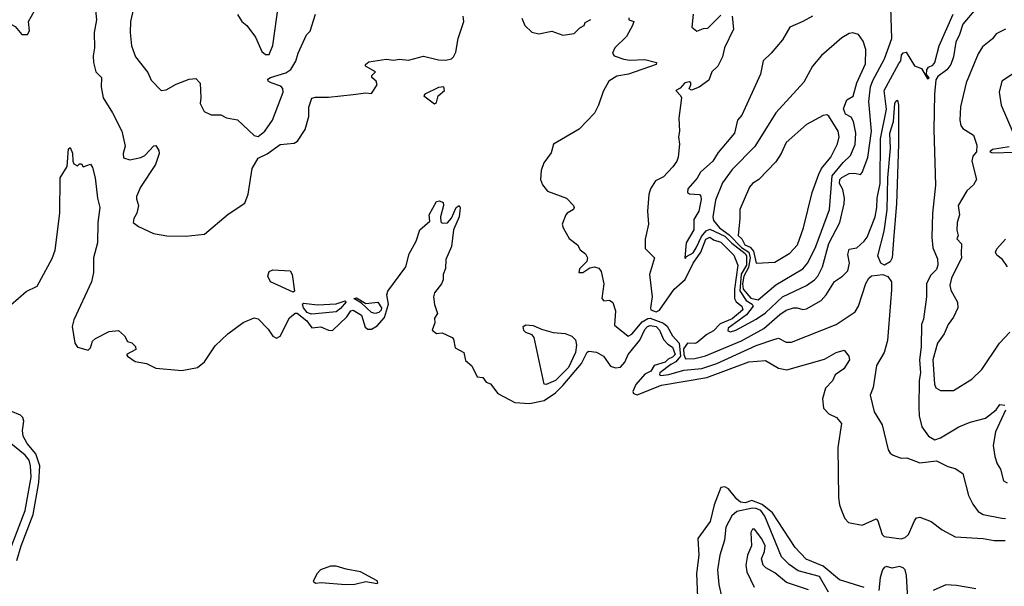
# Model space of a CAD drawing. Extents: x 1268547 to 1425625, y 515768 to 616754.
# Tile 312 of 507: x 1342503 to 1347799, y 569577 to 572626. Entities that reach past the tile are written whole.
import ezdxf

# ---------------------------------------------------------------- set-up
doc = ezdxf.new("R2010")
doc.units = 0

msp = doc.modelspace()

# ---------------------------------------------------------------- linework, layer by layer
at = {"layer": '0CON10XD'}
for points in [[(1346855, 571421.2), (1346915.1, 571534.9), (1346936.9, 571635), (1346938.9, 571665), (1346931.2, 571711.2), (1346912.5, 571745), (1346913.5, 571765), (1346925, 571777.1), (1346965, 571797.5), (1346995, 571800), (1347025, 571792), (1347035, 571803.3), (1347065.4, 571884.6), (1347084, 572025), (1347070.4, 572185), (1347079.5, 572265), (1347091.1, 572298.9), (1347153.8, 572415), (1347193.6, 572525), (1347185.6, 572805)], [(1342158, 572645), (1342171.7, 572621.7), (1342255, 572579.5), (1342305, 572575.5), (1342382.5, 572585), (1342435, 572602), (1342455, 572602), (1342479.7, 572589.7), (1342515, 572546.7), (1342545, 572546.2), (1342555.8, 572565), (1342550, 572615), (1342598.3, 572701.7)], [(1342910, 572695), (1342917.1, 572625), (1342903.2, 572556.8), (1342905.9, 572475), (1342898.1, 572431.9), (1342899.4, 572395), (1342913.6, 572345), (1342943.3, 572315), (1342940.9, 572265), (1342952.2, 572205), (1343001.9, 572125), (1343053.1, 572025), (1343070, 571945), (1343060, 571905), (1343062.2, 571882.2), (1343095, 571871.5), (1343155, 571884.5), (1343175.6, 571895), (1343225, 571946.2), (1343235, 571948.8), (1343252, 571922), (1343252.8, 571905), (1343232.9, 571847.1), (1343152.5, 571725), (1343130.8, 571675), (1343131.4, 571661.4), (1343142.9, 571625), (1343134.2, 571585), (1343116.7, 571555), (1343113.3, 571535), (1343142.3, 571512.3), (1343222.5, 571475), (1343295, 571461.9), (1343395, 571460), (1343497.7, 571472.3), (1343625, 571580), (1343715, 571638.8), (1343732.4, 571687.6), (1343754.4, 571825), (1343785, 571881.1), (1343835, 571903.9), (1343905, 571953.4), (1343978.7, 571961.3), (1343997.6, 571972.4), (1344039.1, 572035), (1344058.2, 572105), (1344058.5, 572155), (1344075, 572202.5), (1344095, 572209.2), (1344165, 572209.1), (1344296.5, 572223.5), (1344365, 572232), (1344395, 572228.8), (1344426.2, 572275), (1344420, 572295), (1344397.5, 572315), (1344397.5, 572325), (1344417.5, 572345), (1344363.3, 572375), (1344363.3, 572385), (1344380.6, 572399.4), (1344473.6, 572413.6), (1344515, 572406.9), (1344545, 572412.9), (1344595, 572407.3), (1344675, 572430), (1344755, 572410.3), (1344795, 572408.1), (1344825, 572414.6), (1344836.9, 572425), (1344848.7, 572451.3), (1344862, 572525), (1344891.2, 572615), (1344887.7, 572645)], [(1343115.8, 572685), (1343098.5, 572615), (1343096.8, 572556.8), (1343105.5, 572485), (1343126.9, 572425)], [(1343673.9, 572653.9), (1343698.8, 572615), (1343725, 572593.8), (1343771.7, 572531.7), (1343805.8, 572455), (1343825, 572437.5), (1343845, 572438), (1343865, 572487.5), (1343894.4, 572705)], [(1347645, 572683.9), (1347575, 572601), (1347557.8, 572545), (1347537.6, 572505), (1347525.1, 572424.9), (1347511.2, 572385), (1347490.5, 572355), (1347440.8, 572319.2), (1347431.4, 572301.4), (1347423.5, 572225), (1347419.5, 572035), (1347428.4, 571735), (1347413.2, 571583.2), (1347409.6, 571455), (1347415, 571397.5), (1347439.1, 571339.1), (1347442.2, 571305), (1347435, 571280.9), (1347401.7, 571248.3), (1347380.2, 571205), (1347380.4, 571135), (1347364.8, 571015), (1347354.2, 570985), (1347351.6, 570865), (1347342.7, 570795), (1347347.6, 570725), (1347341, 570685), (1347339.6, 570540.4), (1347341, 570495), (1347355, 570434.3), (1347390.8, 570385), (1347425, 570365.7), (1347455, 570375.6), (1347554.2, 570435.8), (1347615, 570460), (1347698, 570482), (1347754.5, 570525.5), (1347775, 570554.4), (1347801.1, 570551.1)], [(1343126.9, 572425), (1343192.3, 572342.3), (1343210.4, 572300.4), (1343265, 572244.3), (1343291.7, 572248.3), (1343345, 572279.1), (1343413.9, 572306.1), (1343450, 572310), (1343474.1, 572284.1), (1343477.8, 572205), (1343473.5, 572175), (1343495, 572131.2), (1343533, 572113), (1343585, 572114), (1343615, 572098), (1343675, 572086), (1343765, 572002.5), (1343785, 571996.7), (1343822.3, 572025), (1343862.3, 572085), (1343921.2, 572235), (1343917.8, 572255), (1343907.1, 572267.1), (1343855, 572286.7), (1343840, 572295), (1343837.5, 572305), (1343852.5, 572315), (1343935, 572340), (1343962.1, 572357.9), (1343988.5, 572401.5), (1344001.1, 572445), (1344046.6, 572543.4), (1344065.5, 572564.5), (1344094.6, 572655.4)], [(1345204, 572634), (1345220, 572595), (1345258.6, 572558.6), (1345295, 572550), (1345365, 572564), (1345425, 572542.9), (1345485, 572552), (1345515, 572582.5), (1345540, 572595), (1345545, 572610), (1345575, 572626.2)], [(1345778.8, 572635), (1345780, 572625), (1345805.9, 572615.9), (1345800, 572595), (1345766.2, 572535), (1345705, 572473.3), (1345691.2, 572445), (1345700.9, 572430.9), (1345753, 572413), (1345785, 572408.6), (1345865, 572411.8), (1345927.5, 572395), (1345926.2, 572385), (1345776.8, 572333.2), (1345715, 572322.1), (1345672, 572295), (1345640.5, 572239.5), (1345616.7, 572165), (1345595, 572123.3), (1345513, 572037), (1345374.2, 571955), (1345361.7, 571908.3), (1345322, 571855), (1345308.8, 571815), (1345304.1, 571765.9), (1345315, 571737.5), (1345342.3, 571702.3), (1345444.4, 571664.4), (1345481.2, 571625), (1345486.2, 571615), (1345482.5, 571605), (1345447.5, 571585), (1345441.2, 571575), (1345420, 571525), (1345426, 571505), (1345458.7, 571448.7), (1345502.5, 571415), (1345517, 571387), (1345546.7, 571365), (1345558, 571345), (1345553.8, 571325), (1345513.3, 571285), (1345510.8, 571265), (1345531.2, 571265), (1345570.3, 571289.7), (1345595, 571296.5), (1345618, 571288), (1345631.1, 571271.1), (1345645.6, 571205), (1345633.5, 571125), (1345645, 571112.9), (1345675, 571116.2), (1345694.2, 571104.2), (1345708.6, 571058.6), (1345702.1, 570982.1), (1345775, 570922.5), (1345795, 570932.7), (1345850.3, 570999.7), (1345881.4, 571018.6), (1345895, 571018.8), (1345965, 570993.4), (1345985, 570976.3), (1346014.4, 570925), (1346049.6, 570885), (1346057.5, 570815), (1346032.5, 570785), (1346005, 570770.9), (1345947, 570725), (1345943.9, 570715), (1345951.8, 570711.8), (1345995, 570716.5), (1346075, 570739.4), (1346171.9, 570748.1), (1346252.7, 570775), (1346465, 570872.8), (1346565, 570907.2), (1346585, 570911.5), (1346625, 570890.9), (1346655, 570891.1), (1346895.3, 570984.7), (1346997.2, 571052.8), (1347013.9, 571085), (1347054.5, 571205.5), (1347071.1, 571235), (1347085, 571246.8), (1347145, 571255.2), (1347173, 571243), (1347192, 571215), (1347191.8, 571171.8), (1347171.3, 570898.7), (1347153.2, 570835), (1347112.2, 570765), (1347093.1, 570646.9), (1347077.5, 570605), (1347099.1, 570515), (1347142.7, 570445), (1347175, 570311.2), (1347185, 570293.8), (1347201.7, 570281.7), (1347245, 570266), (1347275, 570268.8), (1347345, 570242), (1347435, 570251.1), (1347495, 570221.9), (1347535, 570211.2), (1347575, 570184), (1347606.5, 570065), (1347628.9, 570018.9), (1347658.8, 569978.8), (1347685, 569963.5), (1347785, 569943.7), (1347805, 569941.2)], [(1346335.8, 572645), (1346342.9, 572575), (1346293.8, 572475), (1346282.5, 572425), (1346257.5, 572375), (1346226.7, 572345), (1346210.3, 572299.7), (1346158.3, 572261.7), (1346116.2, 572246.2), (1346103.6, 572253.6), (1346113.3, 572275), (1346113.3, 572285), (1346105, 572291.8), (1346080, 572285), (1346055, 572257.1), (1346032, 572245), (1346058, 572218), (1346062, 572205), (1346048.8, 572095), (1346051.2, 572025), (1346046.2, 571995), (1346052, 571955), (1346044, 571885), (1346037.5, 571865), (1346015.4, 571834.6), (1345965, 571780), (1345922, 571758), (1345896, 571715), (1345887.5, 571685), (1345880.6, 571595), (1345885.7, 571525), (1345868, 571445), (1345867.5, 571395), (1345917.5, 571345), (1345890.6, 571255), (1345905.5, 571135), (1345895.7, 571075), (1345898.6, 571065), (1345925.6, 571054.4), (1345945, 571062), (1346022.4, 571175), (1346082.1, 571227.9), (1346125, 571315.9), (1346166.2, 571375), (1346194.2, 571445), (1346215, 571456.1), (1346235, 571441.2), (1346275, 571428.7), (1346345, 571359.2), (1346365.4, 571305), (1346348.1, 571175), (1346347.8, 571125), (1346356.7, 571106.7), (1346386.7, 571085), (1346393.1, 571065), (1346335, 571016.7), (1346271, 570989), (1346235, 570951.3), (1346199.1, 570930.9), (1346145, 570887.3), (1346135, 570882.7), (1346095, 570884.8), (1346072.8, 570855), (1346075, 570824.7), (1346085, 570800), (1346135, 570802.5), (1346192.2, 570817.8), (1346385, 570897.2), (1346505, 570964.8), (1346590.8, 571039.2), (1346625, 571063.1), (1346665, 571075.3), (1346685, 571076), (1346715, 571065.4), (1346735, 571069.2), (1346813.5, 571115), (1346841.2, 571145), (1346885, 571216.9), (1346929.2, 571245), (1346956.5, 571275), (1346965.4, 571315), (1346957.7, 571362.3), (1346965, 571391.2), (1347005, 571397.5), (1347045, 571433.1), (1347060.6, 571455), (1347104.5, 571565.5), (1347113.5, 571615), (1347114.2, 571665), (1347131.9, 571745), (1347133.5, 571985), (1347166, 572145), (1347152.3, 572245), (1347230.8, 572389.2), (1347242.3, 572405), (1347245.9, 572435), (1347255, 572447.3), (1347271.4, 572451.4), (1347315, 572377.5), (1347353, 572363), (1347385, 572307.5), (1347395, 572312.5), (1347381.2, 572331.2), (1347381.9, 572355), (1347390.4, 572369.6), (1347415, 572380.8), (1347424.5, 572395), (1347448.9, 572485), (1347524.2, 572655.8)], [(1346766.7, 572645), (1346716, 572616), (1346646, 572585), (1346605, 572518), (1346544.4, 572445.6), (1346501.4, 572405), (1346488.3, 572331.7), (1346387.3, 572112.7), (1346363.6, 572085), (1346348.1, 572015), (1346259.4, 571910.6), (1346230.9, 571865), (1346164.2, 571805), (1346147.5, 571772.5), (1346096.7, 571715), (1346095.6, 571695.6), (1346105, 571688.1), (1346160, 571685), (1346166.6, 571676.6), (1346167.6, 571657.6), (1346155.2, 571595), (1346129.8, 571550.2), (1346129.4, 571495), (1346088.4, 571425), (1346080, 571345), (1346085, 571341.2), (1346088.8, 571351.2), (1346125, 571370.4), (1346142, 571398), (1346170.9, 571459.1), (1346195, 571489.8), (1346215, 571499.1), (1346295, 571460.2), (1346332.5, 571422.5), (1346405, 571366.8), (1346411.8, 571355), (1346411.4, 571305), (1346384.1, 571255.9), (1346375.9, 571165.9), (1346409.7, 571115), (1346442.6, 571095), (1346448.2, 571085), (1346411.6, 571038.4), (1346313.7, 570965), (1346311.1, 570951.1), (1346325.7, 570945.7), (1346355, 570954.5), (1346465.1, 571014.9), (1346515, 571048.8), (1346605, 571133.8), (1346734.5, 571195.5), (1346777.6, 571225), (1346795.2, 571245), (1346821.9, 571295), (1346855, 571421.2)], [(1346126.2, 572655), (1346117.5, 572585), (1346145, 572563.8), (1346181.4, 572578.6), (1346205, 572580.6), (1346275, 572650)], [(1346475, 571118.9), (1346570.8, 571199.2), (1346715, 571285.3), (1346742.5, 571317.5), (1346785, 571405.6), (1346858.1, 571605), (1346873.1, 571785), (1346932.3, 571857.7), (1346972.3, 571895), (1346996, 571954), (1346999.9, 572015), (1346988.6, 572078.6), (1346975, 572100.3), (1346945, 572117.5), (1346933.4, 572146.6), (1346952, 572195), (1346986.4, 572213.6), (1347004.8, 572285.2), (1347051.4, 572388.6), (1347054.1, 572465), (1347040.2, 572510.2), (1347015, 572546.5), (1346985, 572555.4), (1346965, 572551.8), (1346925, 572528.8), (1346816.5, 572433.5), (1346767.8, 572375), (1346721.3, 572288.7), (1346570.5, 572125), (1346457.5, 571942.5), (1346335, 571819.2), (1346283, 571747), (1346245.2, 571655), (1346231.8, 571565), (1346234.2, 571545), (1346266.5, 571505), (1346318.7, 571468.7), (1346385, 571400.2), (1346424.8, 571374.8), (1346432.6, 571345), (1346422.9, 571292.9), (1346397.8, 571245), (1346390.1, 571205), (1346394.2, 571175), (1346435, 571126.6), (1346475, 571118.9)], [(1347804.4, 572575), (1347755, 572548.6), (1347735, 572522), (1347680.8, 572479.2), (1347657.8, 572442.2), (1347594.4, 572285), (1347563.8, 572156.2), (1347559.2, 572085), (1347565, 572055.8), (1347575, 572040.7), (1347633.1, 572005), (1347650.9, 571950.9), (1347649.1, 571915), (1347629.5, 571890.5), (1347623.8, 571865), (1347649.5, 571765), (1347632.7, 571737.3), (1347597.5, 571705), (1347551.1, 571625), (1347558.2, 571575), (1347544.5, 571534.5), (1347543.3, 571493.3), (1347550, 571465), (1347542.9, 571447.1), (1347569.3, 571419.3), (1347567.5, 571365), (1347568.6, 571345), (1347514.5, 571235), (1347506.6, 571196.6), (1347510.6, 571170.6), (1347547.5, 571105), (1347548.5, 571075), (1347526.4, 571025), (1347496.4, 570985), (1347474.6, 570935), (1347440, 570885), (1347414.6, 570795), (1347423.1, 570665), (1347431.4, 570645), (1347455, 570630.8), (1347525, 570630.9), (1347625, 570690.6), (1347677.4, 570742.6), (1347773.3, 570885), (1347827.8, 570945)], [(1347899.6, 572370.4), (1347785.7, 572295), (1347770.5, 572235), (1347781.5, 572165), (1347845, 572020)], [(1344735, 572172.5), (1344745, 572180), (1344754.2, 572215.8), (1344788.8, 572245), (1344783.8, 572263.8), (1344755, 572260.8), (1344682.5, 572225), (1344677.5, 572215), (1344735, 572172.5)], [(1347155, 571304.5), (1347134, 571315), (1347118.8, 571355), (1347152.8, 571487.2), (1347168.2, 571601.8), (1347172.1, 571775), (1347187.1, 571935), (1347183.6, 572015), (1347202.9, 572077.1), (1347210.9, 572175), (1347215, 572186.4), (1347225, 572192), (1347230.6, 572165), (1347228.9, 571955), (1347218.8, 571635), (1347204, 571465), (1347195.8, 571344.2), (1347185, 571322.9), (1347155, 571304.5)], [(1346465, 571315.8), (1346565, 571321.2), (1346645, 571370), (1346685.7, 571414.3), (1346719.1, 571505), (1346766.2, 571695), (1346800.5, 571795), (1346815.9, 571824.1), (1346866.7, 571885), (1346901.7, 571958.3), (1346910, 571995), (1346904.6, 572025), (1346855, 572107.1), (1346845, 572114.3), (1346825, 572110.6), (1346735, 572061.1), (1346625, 571964.4), (1346598.5, 571905), (1346569.4, 571860.6), (1346479.5, 571765), (1346445, 571743.5), (1346427.9, 571725), (1346375.6, 571605), (1346376.4, 571556.4), (1346367.1, 571465), (1346386.7, 571446.7), (1346404, 571415), (1346431.4, 571401.4), (1346450.3, 571380.3), (1346465, 571315.8)], [(1342413.7, 571056.3), (1342537.4, 571162.6), (1342597.9, 571192.1), (1342678.8, 571341.2), (1342694.6, 571385), (1342718.8, 571585), (1342721.4, 571775), (1342758, 571835), (1342765, 571930), (1342775, 571937.5), (1342787.3, 571907.3), (1342788.8, 571865), (1342795, 571850), (1342815, 571840), (1342825, 571850), (1342835, 571850), (1342845, 571833.3), (1342885, 571847.5), (1342895, 571830), (1342910, 571775), (1342921.1, 571665), (1342934.5, 571615), (1342923.5, 571535), (1342921.2, 571425), (1342900.3, 571345), (1342899.6, 571265), (1342889.1, 571215), (1342795, 571011.2), (1342785.7, 570975), (1342799.2, 570885), (1342815, 570864.3), (1342871.7, 570848.3), (1342885, 570860), (1342894, 570895), (1342910.3, 570909.7), (1342985, 570948), (1343035, 570952.5), (1343067.5, 570925), (1343083.6, 570893.6), (1343107, 570887), (1343127, 570867), (1343128.3, 570851.7), (1343077.5, 570825), (1343082.5, 570815), (1343125, 570786.7), (1343186, 570776), (1343235, 570750.8), (1343355, 570740.4), (1343375, 570738.5), (1343460, 570755), (1343498, 570785), (1343555, 570870), (1343623.3, 570935), (1343705, 570996.2), (1343765, 571022), (1343785, 571015.7), (1343840.2, 570960.2), (1343865, 570922), (1343885, 570911.4), (1343905, 570922.5), (1343955, 571021.4), (1343985, 571046.7), (1343995, 571046.7), (1344048, 571005), (1344075, 570967.5), (1344123, 570973), (1344164.2, 570954.2), (1344185, 570954), (1344262.5, 571027.5), (1344285, 571058.8), (1344297, 571063), (1344342.5, 571035), (1344360.7, 570970.7), (1344375, 570960), (1344395, 570960), (1344425, 570977.5), (1344465, 571022.5), (1344486.6, 571095), (1344478.4, 571145), (1344482.4, 571165), (1344580.9, 571295), (1344598.7, 571365), (1344636.4, 571433.6), (1344654.7, 571495), (1344708.3, 571541.7), (1344705.7, 571575), (1344745, 571647.5), (1344761.7, 571651.7), (1344781.7, 571641.7), (1344782.5, 571625), (1344766.7, 571565), (1344768.3, 571538.3), (1344775, 571530), (1344805, 571532.5), (1344825, 571557.5), (1344850, 571615), (1344867.5, 571625), (1344872.5, 571612.5), (1344866.7, 571565), (1344837.1, 571495), (1344825.6, 571405), (1344795.8, 571335), (1344793, 571287), (1344780, 571255), (1344780, 571225), (1344772.5, 571205), (1344735, 571156.2), (1344728.1, 571135), (1344733.4, 571093.4), (1344750, 571045), (1344735, 571020), (1344736.4, 570993.6), (1344722.5, 570955), (1344745, 570937.5), (1344775, 570940), (1344830, 570915), (1344837, 570907), (1344845, 570860), (1344892.5, 570835), (1344901.7, 570791.7), (1344935, 570762.5), (1344963.6, 570703.6), (1344995, 570700), (1345012.5, 570675), (1345036, 570666), (1345074.5, 570614.5), (1345166.7, 570566.7), (1345245, 570560), (1345324.2, 570575.8), (1345385, 570618.3), (1345425, 570657), (1345524.7, 570775), (1345555, 570836), (1345565, 570842.5), (1345605, 570836.9), (1345644, 570815), (1345681.7, 570761.7), (1345707.1, 570752.9), (1345735, 570756.2), (1345757.5, 570782.5), (1345775, 570824.2), (1345838.1, 570901.9), (1345865, 570959.5), (1345879.5, 570975), (1345895, 570979.7), (1345926.2, 570975), (1345944.4, 570955), (1345965.3, 570905.3), (1345989.4, 570879.4), (1346015, 570863.3), (1346028.2, 570825), (1346015, 570809.2), (1345990.5, 570799.5), (1345975, 570782.4), (1345915.4, 570764.6), (1345897.7, 570735), (1345865, 570717.5), (1345817.4, 570662.6), (1345801.6, 570625), (1345805, 570614.6), (1345825, 570607.4), (1345955, 570659), (1346198.8, 570701.2), (1346425.2, 570785.2), (1346515, 570791.1), (1346585, 570750.7), (1346628.5, 570741.5), (1346831.1, 570798.9), (1346895, 570835.5), (1346936.7, 570846.7), (1346962.5, 570815), (1346966.2, 570795), (1346935, 570747.5), (1346890, 570715), (1346875, 570682.2), (1346836.6, 570643.4), (1346820.9, 570585), (1346827.1, 570535), (1346855, 570505.5), (1346895.9, 570485), (1346923, 570453), (1346903, 570323), (1346907.3, 570055), (1346912.7, 570015), (1346926.2, 569976.2), (1346941.9, 569941.9), (1346960.1, 569920.1), (1347035, 569906.6), (1347109.7, 569939.7), (1347118.8, 569928.8), (1347142.3, 569855), (1347152, 569845), (1347245, 569833.2), (1347265, 569839.3), (1347284.4, 569855), (1347315, 569928.9), (1347327.1, 569945), (1347345, 569949.6), (1347405.1, 569925.1), (1347465, 569880.8), (1347535, 569843.1), (1347685, 569833.3), (1347745, 569823.5), (1347803.4, 569823.4)], [(1347825, 571941.2), (1347735, 571926.3), (1347721.8, 571915), (1347735, 571909.3), (1347855, 571911.9)], [(1347815.7, 571295.7), (1347788.9, 571335), (1347758.8, 571358.8), (1347751.4, 571375), (1347757.9, 571392.1), (1347805.6, 571444.4)], [(1343975, 571160), (1343852.9, 571215), (1343838.2, 571245), (1343845, 571271.1), (1343865, 571279.7), (1343958.5, 571275), (1343969.6, 571255), (1343980.8, 571165), (1343975, 571160)], [(1344415.4, 571045.4), (1344395, 571050.6), (1344341.2, 571101.2), (1344300, 571125), (1344315, 571129.6), (1344365, 571098.2), (1344429.4, 571105), (1344449.5, 571075), (1344447.7, 571062.3), (1344435, 571049.6), (1344415.4, 571045.4)], [(1344070.8, 571040.8), (1344049.6, 571049.6), (1344029.2, 571075), (1344024.4, 571095.6), (1344028.8, 571101.2), (1344105, 571090.6), (1344205, 571096.8), (1344253.3, 571113.3), (1344258.3, 571108.3), (1344228.8, 571071.2), (1344205, 571052.9), (1344095, 571043.2), (1344070.8, 571040.8)], [(1345335, 570663.1), (1345323.3, 570665), (1345270.8, 570915), (1345259.7, 570929.7), (1345225, 570942.2), (1345215, 570954), (1345211.9, 570975), (1345225, 570984.4), (1345265, 570980.9), (1345310.2, 570960.2), (1345372.4, 570942.4), (1345437, 570937), (1345472.1, 570922.1), (1345493.1, 570903.1), (1345497.6, 570875), (1345492.6, 570835), (1345455.3, 570755), (1345385, 570683.5), (1345335, 570663.1)], [(1342488.4, 569715), (1342510.9, 569795), (1342575.9, 569964.1), (1342606.2, 570135), (1342612.4, 570225), (1342590.3, 570290.3), (1342543.2, 570345), (1342522.2, 570385), (1342517.9, 570415), (1342525.5, 570465.5), (1342520, 570485), (1342507.1, 570497.1), (1342455, 570519.5)], [(1347806.1, 570523.9), (1347751.3, 570408.7), (1347738.1, 570335), (1347747.1, 570275), (1347760.8, 570235), (1347777.6, 570207.6), (1347794, 570145), (1347814.3, 570134.3)], [(1342444.9, 569755), (1342532.2, 569985), (1342564.2, 570165), (1342562.1, 570225), (1342554.3, 570255), (1342532.9, 570282.9), (1342455, 570345.9)], [(1347045, 569570.3), (1346912, 569612), (1346825.2, 569685.2), (1346732.5, 569722.5), (1346674.9, 569784.9), (1346551.6, 569971.6), (1346497.4, 570017.4), (1346441.1, 570038.9), (1346405, 570026.1), (1346379.7, 570029.7), (1346359.8, 570045), (1346315, 570102.2), (1346295, 570112.7), (1346275, 570108), (1346237.7, 570015), (1346216.4, 569925), (1346150, 569835), (1346156.1, 569745), (1346143, 569645), (1346150.2, 569475)], [(1346854, 569545), (1346805, 569629.4), (1346690.4, 569660.4), (1346642, 569695), (1346600.3, 569735), (1346511, 569955), (1346488.8, 569985), (1346465, 569996), (1346445, 569997.5), (1346360.3, 569979.7), (1346333.6, 569956.4), (1346301.8, 569895), (1346293.1, 569825), (1346269.3, 569745), (1346256.8, 569665), (1346263.9, 569586.1), (1346278.8, 569515)], [(1346745, 569558.2), (1346627.7, 569597.7), (1346565, 569649.4), (1346516.4, 569676.4), (1346501.3, 569691.3), (1346493.5, 569725), (1346509.6, 569765), (1346513.1, 569795), (1346495, 569832.5), (1346455, 569884.2), (1346445, 569884), (1346435, 569866.7), (1346440, 569795), (1346416.9, 569745), (1346408.9, 569691.1), (1346414.4, 569655), (1346452.7, 569572.7)], [(1344255, 569586.7), (1344305, 569587.5), (1344365, 569602.5), (1344425, 569592.5), (1344430, 569595), (1344425, 569606), (1344336.2, 569655), (1344258.3, 569668.3), (1344205, 569685.9), (1344175, 569684.4), (1344122, 569665), (1344102.5, 569645), (1344082.5, 569605), (1344095, 569593.3), (1344125, 569597.5), (1344255, 569586.7)], [(1347279.8, 569509.8), (1347272.9, 569635), (1347265.2, 569665.2), (1347255, 569676.1), (1347235, 569683.4), (1347195, 569674.9), (1347165, 569682.7), (1347151.9, 569678.1), (1347143.4, 569665), (1347131.6, 569625), (1347123.6, 569555)], [(1347645, 569563.1), (1347541.1, 569581.1), (1347485, 569584.8), (1347416, 569554)]]:
    msp.add_lwpolyline(points, dxfattribs=at)

doc.saveas('drawing.dxf')
